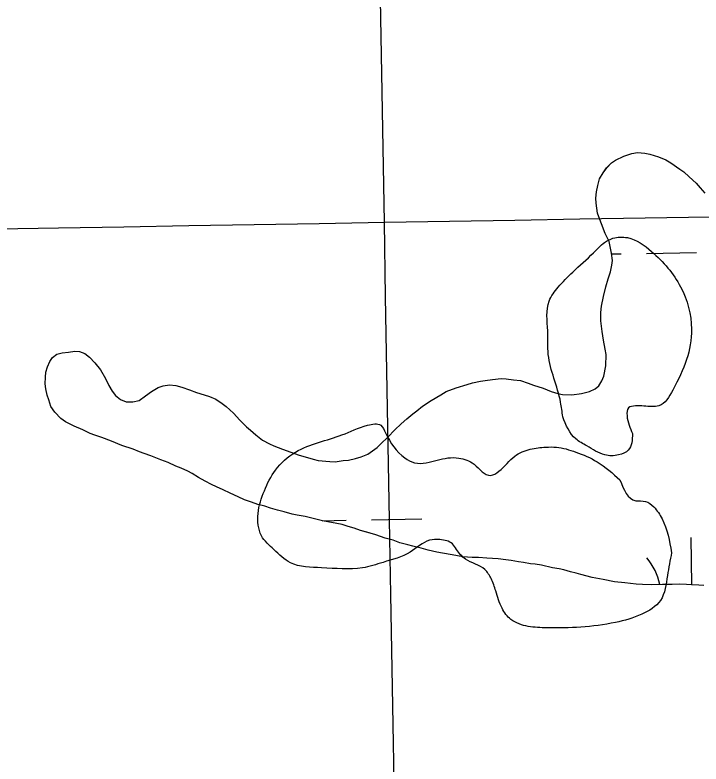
# Model space of a CAD drawing. Extents: x 3887375 to 3925618, y 296674 to 322633.
# Drawn here: x 3901827.9 to 3902264.6, y 314060.4 to 314536.9 of the extents above; entities that cross this region are included whole.
import ezdxf

# ---------------------------------------------------------------- set-up
doc = ezdxf.new("R2010")
doc.units = 0
for name, color, linetype in [('V-GRID-MAJR', 7, 'Continuous'), ('V-RIVR-EDGE', 7, 'Continuous'), ('V-TOPO-SHOR', 7, 'Continuous'), ('V-WETL-SWMP', 7, 'Continuous')]:
    doc.layers.add(name, color=color, linetype=linetype)

msp = doc.modelspace()

# ---------------------------------------------------------------- linework, layer by layer
at = {"layer": 'V-GRID-MAJR'}
for points in [[(3902269.22, 302288.25), (3902166.14, 308345.1), (3902063.01, 314405.04), (3901959.87, 320464.98), (3901959.82, 320468.07)], [(3891444.7, 314225.88), (3896753.86, 314315.07), (3902063.01, 314405.04), (3907372.14, 314495.79), (3912681.27, 314587.3), (3917990.38, 314679.59), (3923299.47, 314772.65)]]:
    msp.add_spline(points, degree=3, dxfattribs=at)
at = {"layer": 'V-RIVR-EDGE'}
for points in [[(3902176.51, 314281.33), (3902175.21, 314290.58), (3902167.36, 314320.98), (3902166.96, 314335.95), (3902167.88, 314354.89), (3902173.63, 314363.68), (3902182.9, 314373.34), (3902196.14, 314385.64), (3902203.2, 314392.22), (3902208.49, 314394.85), (3902217.74, 314395.27), (3902233.13, 314386.43), (3902251.57, 314363.93), (3902258.54, 314337.05), (3902255.41, 314317.68), (3902246.56, 314298.33), (3902237.73, 314288.23), (3902233.32, 314287.8), (3902222.76, 314288.26), (3902218.35, 314286.95), (3902217.46, 314282.11), (3902220.95, 314270.66)], [(3902245.86, 314194.86), (3902243.19, 314180.34), (3902238.74, 314164.5), (3902226.83, 314155.72), (3902210.09, 314150.48), (3902188.07, 314147.45), (3902166.49, 314147.06), (3902154.6, 314147.97), (3902143.61, 314152.4), (3902137.9, 314159.46), (3902133.96, 314170.48), (3902130.9, 314178.41), (3902126.95, 314184.15), (3902114.64, 314190.78), (3902108.93, 314196.96), (3902106.3, 314200.49), (3902098.38, 314203.15), (3902091.77, 314202.73), (3902079.43, 314195.27), (3902062.24, 314188.71), (3902049.02, 314185.22), (3902023.04, 314185.28), (3902003.24, 314188.42), (3901992.69, 314196.81), (3901984.79, 314205.63), (3901982.62, 314219.73), (3901986.62, 314234.25), (3901993.7, 314247.44), (3902006.49, 314258.86), (3902036.02, 314269.79), (3902052.33, 314275.92), (3902060.69, 314275.89), (3902063.76, 314271.04), (3902076.05, 314255.16), (3902082.21, 314252.06), (3902089.69, 314252.05), (3902103.35, 314255.09), (3902110.4, 314255.08), (3902120.07, 314251.09), (3902130.62, 314244.02), (3902135.91, 314246.65), (3902146.06, 314256.31), (3902155.76, 314260.69), (3902165.89, 314261.99), (3902172.5, 314261.97), (3902184.82, 314258.86), (3902198.45, 314252.66), (3902212.95, 314241.17)], [(3902220.95, 314270.66), (3902218.29, 314260.09), (3902212.11, 314257.03), (3902203.31, 314257.05), (3902191.87, 314262.8), (3902184.84, 314267.22), (3902176.51, 314281.33)], [(3902212.95, 314241.17), (3902223.05, 314227.94), (3902229.21, 314227.48), (3902234.49, 314223.95), (3902239.75, 314216.45), (3902245.86, 314194.86)], [(3901343.49, 313892.41), (3901329.72, 313895.07), (3901326.64, 313899.48), (3901326.66, 313905.21), (3901330.18, 313906.52), (3901335.92, 313909.59), (3901336.81, 313913.99), (3901335.94, 313920.59), (3901337.29, 313929.84), (3901343.94, 313947.87), (3901347.91, 313953.15), (3901354.98, 313961.06), (3901361.16, 313969.85), (3901359.86, 313976.9), (3901360.31, 313981.74), (3901363.83, 313982.17), (3901370.44, 313982.59), (3901378.39, 313991.38), (3901385.45, 313998.85), (3901393.83, 314004.55), (3901402.2, 314006.73), (3901410.14, 314012.88), (3901410.6, 314017.72), (3901409.29, 314022.13), (3901394.35, 314036.69), (3901394.36, 314040.21), (3901397.89, 314043.29), (3901406.71, 314048.11), (3901415.94, 314042.8), (3901420.34, 314041.91), (3901423.87, 314045.87), (3901423.88, 314049.39), (3901415.98, 314056.89), (3901402.79, 314066.17), (3901379.92, 314077.68), (3901378.61, 314080.32), (3901379.5, 314086.92), (3901384.35, 314089.55), (3901390.96, 314089.1), (3901415.59, 314076.71), (3901441.55, 314069.6), (3901462.67, 314063.38), (3901491.71, 314055.83), (3901510.63, 314050.49), (3901540.55, 314042.94), (3901571.34, 314029.21), (3901586.74, 314024.33), (3901629.86, 314012.33), (3901659.35, 314007.42), (3901665.93, 314000.36), (3901676.49, 313994.61), (3901690.57, 313991.93), (3901711.26, 313991.44), (3901740.75, 313983.88), (3901748.66, 313979.02), (3901757.87, 313966.22), (3901764.9, 313958.72), (3901770.18, 313957.83), (3901772.83, 313960.46), (3901782.1, 313971.45), (3901790.92, 313973.63), (3901814.69, 313970.93), (3901827.45, 313970.46), (3901839.78, 313970.87), (3901854.75, 313969.95), (3901870.16, 313968.15), (3901879.83, 313962.4), (3901892.99, 313941.67), (3901900.43, 313924.48), (3901911.41, 313910.81), (3901928.56, 313904.6), (3901946.17, 313901.47), (3901970.37, 313893.93), (3901977.42, 313897.43), (3901984.92, 313902.26), (3901994.6, 313902.23), (3902003.39, 313894.73), (3902005.13, 313887.24), (3902005.11, 313878.43), (3902009.5, 313874.46), (3902013.47, 313874.89), (3902023.17, 313879.71), (3902030.65, 313877.49), (3902030.64, 313872.64), (3902027.96, 313860.76), (3902027.49, 313847.99), (3902031.87, 313836.1), (3902039.34, 313831.67), (3902053.42, 313825.91), (3902067.48, 313817.07), (3902078.47, 313808.68), (3902092.96, 313793.67)]]:
    msp.add_spline(points, degree=3, dxfattribs=at)
at = {"layer": 'V-TOPO-SHOR'}
for points in [[(3902052.42, 314257.58), (3902055.5, 314259.56), (3902058.36, 314261.79), (3902060.75, 314264.03), (3902065.3, 314268.29), (3902069.63, 314273.03), (3902073.69, 314276.84), (3902077.28, 314279.97), (3902081.09, 314283.1), (3902083.71, 314285.1), (3902087.28, 314288), (3902092.74, 314291.77), (3902098.89, 314295.28), (3902102.44, 314297.48), (3902108.78, 314299.83), (3902115.81, 314301.92), (3902119.09, 314302.98), (3902124.23, 314303.97), (3902127.26, 314304.34), (3902131.92, 314305.11), (3902137.28, 314305.63), (3902140.52, 314305.53), (3902145.14, 314304.91), (3902149.76, 314304.3), (3902154.59, 314302.75), (3902158.02, 314301.48), (3902163.99, 314299.43), (3902169.26, 314297.4), (3902173.4, 314296.11), (3902176.39, 314295.55), (3902182.42, 314295.35), (3902188.48, 314296.08), (3902193.62, 314297.31), (3902197.16, 314299.05), (3902199.54, 314301.06), (3902201.5, 314304.24), (3902202.76, 314307.22), (3902203.9, 314313.68), (3902204.13, 314320.87), (3902203.55, 314324.36), (3902202.57, 314329.97), (3902201.59, 314335.57), (3902200.88, 314342.32), (3902200.82, 314347.66), (3902201.18, 314351.59), (3902202.55, 314357.81), (3902203.91, 314364.03), (3902205.46, 314369.08), (3902207, 314373.44), (3902207.84, 314377.82), (3902208.17, 314380.83), (3902207.62, 314385.49), (3902206.83, 314389.69), (3902206, 314392.73), (3902203.62, 314397.92), (3902201.26, 314404.03), (3902200.19, 314406.84), (3902198.7, 314410.84), (3902197.74, 314417.13), (3902197.61, 314420.39), (3902197.98, 314424.32), (3902198.81, 314428.47), (3902199.87, 314432.61), (3902202.31, 314436.47), (3902204.51, 314439.65), (3902207.62, 314442.8), (3902210.23, 314444.57), (3902215.42, 314447.19), (3902220.58, 314448.87), (3902224.08, 314449.46), (3902228.71, 314449.08), (3902231.93, 314448.27), (3902237.45, 314446.7), (3902242.26, 314444.69), (3902245.45, 314442.96), (3902251.12, 314438.84), (3902253.61, 314437.13), (3902256.99, 314434), (3902261.5, 314429.91), (3902263.96, 314427.05), (3902267.09, 314423.47)], [(3902023.66, 314215.12), (3902018.6, 314216.44), (3902012.61, 314217.8), (3902007.54, 314218.66), (3902004.31, 314219.46), (3901999.25, 314220.78), (3901994.88, 314221.85), (3901990.51, 314223.16), (3901986.84, 314224.44), (3901982.47, 314225.51), (3901978.34, 314227.03), (3901973.98, 314228.57), (3901969.86, 314230.32), (3901964.84, 314232.81), (3901960.49, 314234.8), (3901956.15, 314236.8), (3901952.95, 314238.3), (3901948.84, 314240.29), (3901944.74, 314242.74), (3901940.64, 314245.19), (3901937.91, 314246.67), (3901933.56, 314248.67), (3901930.36, 314249.94), (3901925.32, 314252.19), (3901920.74, 314253.96), (3901914.33, 314256.49), (3901910.2, 314258.02), (3901907.22, 314259.04), (3901903.1, 314260.8), (3901895.98, 314263.12), (3901889.34, 314265.88), (3901883.15, 314268.17), (3901878.79, 314269.71), (3901875.81, 314270.73), (3901871.01, 314272.98), (3901865.52, 314275.24), (3901860.04, 314278.2), (3901857.09, 314280.16), (3901853.28, 314284.22), (3901850.61, 314287.79), (3901849.35, 314292.01), (3901848.29, 314295.06), (3901847.49, 314299.03), (3901847.13, 314302.29), (3901847.27, 314306.46), (3901847.61, 314309.7), (3901848.65, 314313.15), (3901850.15, 314316.58), (3901851.86, 314319.07), (3901854.47, 314321.08), (3901857.98, 314321.89), (3901861.94, 314322.46), (3901865.91, 314323.03), (3901868.92, 314322.93), (3901872.36, 314321.66), (3901875.3, 314319.24), (3901878.66, 314315.65), (3901882.22, 314311.13), (3901885.53, 314305.68), (3901887.71, 314301.21), (3901889.68, 314297.66), (3901891.91, 314294.8), (3901895.07, 314292.38), (3901898.74, 314290.87), (3901902.91, 314290.73), (3901906.89, 314291.76), (3901910.93, 314294.65), (3901914.73, 314297.31), (3901918.99, 314299.96), (3901922.27, 314301.01), (3901926.23, 314301.58), (3901930.17, 314301.22), (3901934.08, 314300.16), (3901938.89, 314298.38), (3901943.48, 314296.84), (3901948.3, 314295.29), (3901951.75, 314294.25), (3901955.64, 314292.5), (3901959.73, 314289.82), (3901962.21, 314287.88), (3901966.95, 314283.55), (3901970.98, 314279.24), (3901975.25, 314274.93), (3901977.73, 314272.76), (3901981.12, 314269.86), (3901985.42, 314266.48), (3901989.98, 314264.01), (3901992.72, 314262.76), (3901998.23, 314260.73), (3902003.5, 314258.7), (3902008.78, 314256.9), (3902012.69, 314255.85), (3902017.74, 314254.29), (3902020.96, 314253.49), (3902028.37, 314252.79), (3902031.61, 314252.68), (3902036.74, 314253.44), (3902040.23, 314253.79), (3902044.67, 314254.81), (3902048.19, 314255.85), (3902052.42, 314257.58)], [(3902163.12, 314186.92), (3902158.97, 314187.53), (3902155.96, 314187.85), (3902151.58, 314188.69), (3902148.34, 314189.03), (3902143.73, 314189.88), (3902140.26, 314190.22), (3902135.41, 314190.84), (3902128.23, 314191.31), (3902122.91, 314191.71), (3902118.96, 314191.84), (3902112.95, 314192.27), (3902106.25, 314193.41), (3902100.03, 314194.54), (3902096.33, 314195.12), (3902090.81, 314196.46), (3902086.44, 314197.77), (3902081.15, 314199.1), (3902077.93, 314199.9), (3902072.86, 314201.22), (3902068.51, 314202.76), (3902063.44, 314204.08), (3902057.48, 314206.13), (3902051.73, 314207.94), (3902047.83, 314209), (3902043.7, 314210.52), (3902040.02, 314211.57), (3902036.12, 314212.86), (3902023.66, 314215.12)], [(3902266.42, 314174.06), (3902263.18, 314174.17), (3902258.54, 314174.32), (3902255.3, 314174.65), (3902250.67, 314174.8), (3902246.26, 314174.72), (3902239.99, 314174.69), (3902233.02, 314174.45), (3902227.23, 314174.64), (3902223.29, 314174.76), (3902216.12, 314175.69), (3902209.42, 314176.37), (3902202.27, 314177.77), (3902195.35, 314179.15), (3902187.99, 314181.01), (3902185, 314181.81), (3902181.55, 314182.62), (3902177.18, 314183.92), (3902174.18, 314184.48), (3902170.03, 314185.31), (3902163.12, 314186.92)]]:
    msp.add_lwpolyline(points, dxfattribs=at)
at = {"layer": 'V-WETL-SWMP'}
for p, q in [((3902207.69, 314384.89), (3902213.78, 314385)), ((3902229.78, 314385.27), (3902261.78, 314385.82)), ((3902023.35, 314215.2), (3902038.76, 314215.47)), ((3902054.76, 314215.74), (3902086.75, 314216.29)), ((3902258.81, 314174.31), (3902258.3, 314204.49))]:
    msp.add_line(p, q, dxfattribs=at)
for points in [[(3902052.42, 314257.57), (3902055.5, 314259.56), (3902058.36, 314261.79), (3902060.75, 314264.03), (3902065.3, 314268.29), (3902069.63, 314273.03), (3902073.69, 314276.84), (3902077.28, 314279.97), (3902081.09, 314283.1), (3902083.71, 314285.1), (3902087.28, 314288), (3902092.74, 314291.77), (3902098.89, 314295.28), (3902102.44, 314297.48), (3902108.78, 314299.83), (3902115.81, 314301.92), (3902119.09, 314302.98), (3902124.23, 314303.97), (3902127.26, 314304.34), (3902131.92, 314305.11), (3902137.28, 314305.63), (3902140.52, 314305.53), (3902145.14, 314304.91), (3902149.76, 314304.3), (3902154.58, 314302.75), (3902158.02, 314301.48), (3902163.99, 314299.43), (3902169.26, 314297.4), (3902173.4, 314296.11), (3902176.39, 314295.55), (3902182.42, 314295.35), (3902188.48, 314296.08), (3902193.62, 314297.31), (3902197.16, 314299.05), (3902199.54, 314301.06), (3902201.5, 314304.24), (3902202.76, 314307.22), (3902203.9, 314313.68), (3902204.13, 314320.87), (3902203.55, 314324.36), (3902202.57, 314329.97), (3902201.59, 314335.57), (3902200.88, 314342.32), (3902200.82, 314347.66), (3902201.18, 314351.59), (3902202.54, 314357.81), (3902203.91, 314364.03), (3902205.46, 314369.08), (3902207, 314373.44), (3902207.83, 314377.82), (3902208.17, 314380.83), (3902207.62, 314385.49), (3902206.83, 314389.69), (3902206, 314392.73), (3902203.62, 314397.92), (3902201.26, 314404.03), (3902200.19, 314406.84), (3902198.7, 314410.84), (3902197.74, 314417.13), (3902197.62, 314420.39), (3902197.98, 314424.32), (3902198.81, 314428.47), (3902199.87, 314432.61), (3902202.31, 314436.47), (3902204.5, 314439.65), (3902207.62, 314442.8), (3902210.23, 314444.57), (3902215.42, 314447.19), (3902220.58, 314448.88), (3902224.08, 314449.46), (3902228.71, 314449.08), (3902231.93, 314448.27), (3902237.45, 314446.7), (3902242.26, 314444.69), (3902245.45, 314442.96), (3902251.12, 314438.84), (3902253.61, 314437.13), (3902256.99, 314434), (3902261.5, 314429.91), (3902263.96, 314427.05), (3902267.09, 314423.47)], [(3902163.12, 314186.92), (3902158.97, 314187.52), (3902155.96, 314187.85), (3902151.58, 314188.69), (3902148.34, 314189.03), (3902143.73, 314189.88), (3902140.26, 314190.22), (3902135.41, 314190.84), (3902128.23, 314191.31), (3902122.91, 314191.71), (3902118.96, 314191.84), (3902112.95, 314192.27), (3902106.25, 314193.41), (3902100.03, 314194.54), (3902096.33, 314195.13), (3902090.81, 314196.47), (3902086.44, 314197.77), (3902081.15, 314199.1), (3902077.93, 314199.9), (3902072.86, 314201.22), (3902068.51, 314202.76), (3902063.44, 314204.08), (3902057.48, 314206.13), (3902051.74, 314207.94), (3902047.83, 314209), (3902043.7, 314210.52), (3902040.02, 314211.57), (3902036.12, 314212.86), (3902023.66, 314215.12), (3902018.6, 314216.44), (3902012.61, 314217.8), (3902007.54, 314218.66), (3902004.31, 314219.46), (3901999.25, 314220.78), (3901994.88, 314221.85), (3901990.51, 314223.16), (3901986.84, 314224.43), (3901982.47, 314225.51), (3901978.34, 314227.03), (3901973.98, 314228.56), (3901969.86, 314230.32), (3901964.84, 314232.81), (3901960.49, 314234.8), (3901956.15, 314236.8), (3901952.95, 314238.3), (3901948.84, 314240.29), (3901944.74, 314242.74), (3901940.64, 314245.19), (3901937.91, 314246.67), (3901933.56, 314248.67), (3901930.36, 314249.93), (3901925.33, 314252.19), (3901920.74, 314253.96), (3901914.33, 314256.49), (3901910.2, 314258.01), (3901907.22, 314259.04), (3901903.1, 314260.8), (3901895.98, 314263.12), (3901889.34, 314265.88), (3901883.15, 314268.17), (3901878.79, 314269.71), (3901875.81, 314270.73), (3901871.01, 314272.98), (3901865.52, 314275.24), (3901860.04, 314278.2), (3901857.09, 314280.16), (3901853.28, 314284.22), (3901850.61, 314287.79), (3901849.35, 314292.01), (3901848.29, 314295.06), (3901847.49, 314299.03), (3901847.13, 314302.29), (3901847.27, 314306.46), (3901847.61, 314309.7), (3901848.65, 314313.15), (3901850.15, 314316.58), (3901851.86, 314319.07), (3901854.47, 314321.08), (3901857.98, 314321.89), (3901861.94, 314322.46), (3901865.91, 314323.03), (3901868.92, 314322.93), (3901872.36, 314321.66), (3901875.3, 314319.24), (3901878.66, 314315.65), (3901882.23, 314311.13), (3901885.53, 314305.68), (3901887.7, 314301.21), (3901889.68, 314297.66), (3901891.91, 314294.8), (3901895.07, 314292.38), (3901898.74, 314290.87), (3901902.91, 314290.73), (3901906.89, 314291.77), (3901910.93, 314294.65), (3901914.73, 314297.31), (3901918.99, 314299.96), (3901922.27, 314301.01), (3901926.23, 314301.58), (3901930.17, 314301.22), (3901934.08, 314300.16)], [(3901934.08, 314300.16), (3901938.89, 314298.38), (3901943.48, 314296.84), (3901948.3, 314295.29), (3901951.75, 314294.25), (3901955.64, 314292.5), (3901959.73, 314289.82), (3901962.22, 314287.88), (3901966.95, 314283.55), (3901970.98, 314279.24), (3901975.25, 314274.93), (3901977.73, 314272.76), (3901981.12, 314269.86), (3901985.42, 314266.48), (3901989.98, 314264.01), (3901992.72, 314262.76), (3901998.23, 314260.73), (3902003.5, 314258.7), (3902008.78, 314256.9), (3902012.69, 314255.85), (3902017.74, 314254.29), (3902020.96, 314253.49), (3902028.37, 314252.79), (3902031.61, 314252.68), (3902036.74, 314253.44), (3902040.23, 314253.79), (3902044.67, 314254.81), (3902048.19, 314255.85), (3902052.42, 314257.57)], [(3902266.42, 314174.06), (3902263.18, 314174.16), (3902258.54, 314174.32), (3902255.3, 314174.65), (3902250.67, 314174.8), (3902246.26, 314174.71), (3902239.99, 314174.68), (3902233.02, 314174.45), (3902227.23, 314174.64), (3902223.29, 314174.76), (3902216.12, 314175.69), (3902209.42, 314176.37), (3902202.27, 314177.77), (3902195.35, 314179.15), (3902187.99, 314181.01), (3902185, 314181.81), (3902181.54, 314182.61), (3902177.18, 314183.92), (3902174.18, 314184.48), (3902170.03, 314185.31), (3902163.12, 314186.92)]]:
    msp.add_lwpolyline(points, dxfattribs=at)
msp.add_arc((3902203.67, 314168.02), 35.25, 10.8019, 41.7552, dxfattribs=at)

doc.saveas('drawing.dxf')
